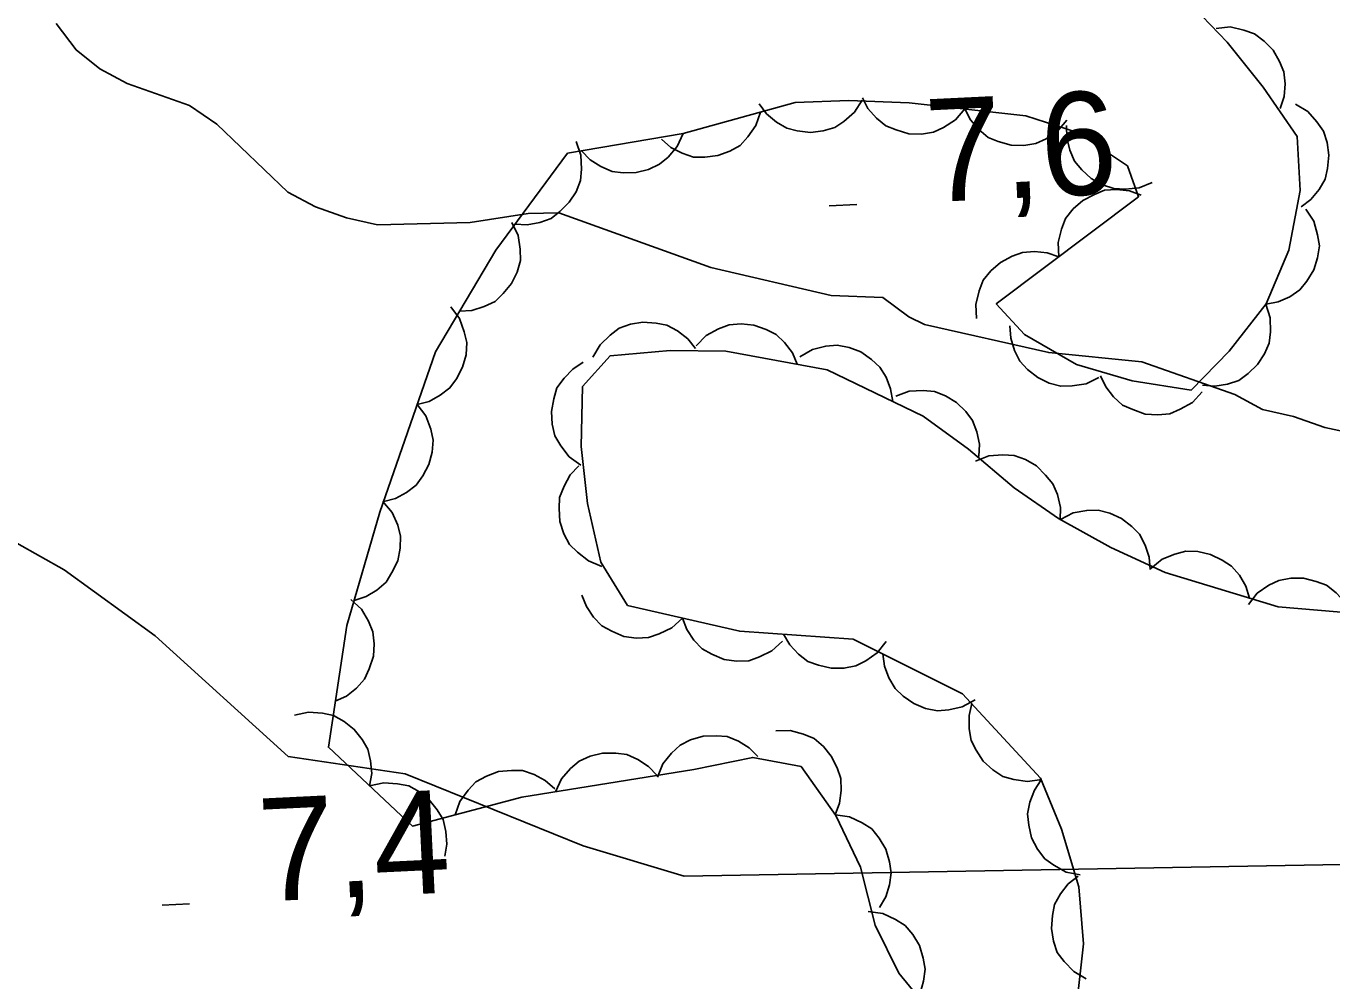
# Model space of a CAD drawing. Extents: x 336540 to 340074, y 5572036 to 5573747.
# Drawn here: x 337020.3 to 337058.38, y 5572879.67 to 5572907.5 of the extents above; entities that cross this region are included whole.
import ezdxf

# ---------------------------------------------------------------- set-up
doc = ezdxf.new("R2010")
doc.units = 0
for name, color, linetype in [('Niveau 2', 7, 'Continuous'), ('Niveau 3', 7, 'Continuous'), ('Niveau 44', 7, 'Continuous')]:
    doc.layers.add(name, color=color, linetype=linetype)

msp = doc.modelspace()

# ---------------------------------------------------------------- linework, layer by layer
at = {"layer": 'Niveau 2'}
for points in [[(337059.07, 5572895.6), (337058.17, 5572895.8), (337057.26, 5572896.12), (337056.35, 5572896.32), (337055.55, 5572896.76), (337052.83, 5572897.71), (337050.12, 5572897.98), (337046.5, 5572898.8), (337046.04, 5572899.02), (337045.28, 5572899.59), (337043.78, 5572899.64), (337040.27, 5572900.46), (337035.84, 5572902.05), (337034.94, 5572902.03), (337033.25, 5572901.77), (337030.55, 5572901.7), (337029.65, 5572901.91), (337028.74, 5572902.23), (337027.94, 5572902.66), (337025.87, 5572904.64), (337025.07, 5572905.18), (337023.25, 5572905.82), (337022.45, 5572906.25), (337021.76, 5572906.8), (337021.18, 5572907.57)], [(337020.03, 5572892.43), (337021.41, 5572891.65), (337024.07, 5572889.73), (337027.95, 5572886.21), (337031.36, 5572885.7), (337036.55, 5572883.61), (337039.49, 5572882.72), (337059.75, 5572883.08), (337065.19, 5572882.86), (337074.24, 5572881.46), (337082.39, 5572881.03)]]:
    msp.add_lwpolyline(points, dxfattribs=at)
at = {"layer": 'Niveau 3'}
for p, q in [((337043.72, 5572902.26), (337044.52, 5572902.3)), ((337024.27, 5572881.88), (337025.07, 5572881.92))]:
    msp.add_line(p, q, dxfattribs=at)
at = {"layer": 'Niveau 44'}
for points in [[(337050.47, 5572914.2), (337049.94, 5572910.82), (337052.88, 5572909.3), (337054.11, 5572908.3), (337055.32, 5572907.03), (337056.37, 5572905.72), (337057.36, 5572904.28), (337057.45, 5572902.7), (337057.12, 5572900.97), (337056.46, 5572899.4), (337055.38, 5572898.02), (337054.27, 5572896.89), (337052.55, 5572897.16), (337050.93, 5572897.63), (337049.41, 5572898.51), (337048.59, 5572899.4), (337052.74, 5572902.52), (337052.42, 5572903.42), (337050.96, 5572904.39), (337049.45, 5572904.88), (337046.05, 5572905.26), (337044.29, 5572905.33), (337042.73, 5572905.27), (337039.46, 5572904.37)], [(337055, 5572907.43), (337055.41, 5572907.47), (337055.81, 5572907.38), (337056.12, 5572907.27), (337056.4, 5572907.06), (337056.66, 5572906.79), (337056.85, 5572906.46), (337056.97, 5572906.16), (337057.01, 5572905.81), (337056.98, 5572905.44), (337056.87, 5572905.09)], [(337044.68, 5572905.34), (337044.46, 5572904.99), (337044.15, 5572904.72), (337043.88, 5572904.54), (337043.54, 5572904.44), (337043.17, 5572904.39), (337042.79, 5572904.44), (337042.48, 5572904.52), (337042.18, 5572904.7), (337041.89, 5572904.94), (337041.68, 5572905.23)], [(337047.67, 5572905.08), (337047.4, 5572904.76), (337047.05, 5572904.54), (337046.76, 5572904.4), (337046.41, 5572904.35), (337046.04, 5572904.36), (337045.67, 5572904.47), (337045.37, 5572904.59), (337045.1, 5572904.81), (337044.85, 5572905.09), (337044.69, 5572905.41)], [(337057.31, 5572905.22), (337057.67, 5572905.01), (337057.94, 5572904.71), (337058.13, 5572904.43), (337058.24, 5572904.1), (337058.29, 5572903.73), (337058.25, 5572903.35), (337058.18, 5572903.03), (337058, 5572902.73), (337057.76, 5572902.44), (337057.48, 5572902.23)], [(337041.72, 5572904.99), (337041.58, 5572904.6), (337041.35, 5572904.27), (337041.12, 5572904.02), (337040.82, 5572903.85), (337040.47, 5572903.72), (337040.09, 5572903.68), (337039.76, 5572903.68), (337039.43, 5572903.79), (337039.1, 5572903.96), (337038.83, 5572904.2)], [(337050.65, 5572904.75), (337050.38, 5572904.43), (337050.04, 5572904.21), (337049.74, 5572904.07), (337049.39, 5572904.02), (337049.02, 5572904.03), (337048.65, 5572904.13), (337048.35, 5572904.25), (337048.08, 5572904.48), (337047.84, 5572904.76), (337047.67, 5572905.08)], [(337039.46, 5572904.37), (337036.09, 5572903.79), (337034, 5572900.97), (337032.24, 5572898), (337030.62, 5572893.33), (337029.66, 5572890.03), (337029.12, 5572886.48), (337031.57, 5572884.18), (337034.76, 5572885.02), (337039.77, 5572885.83), (337041.49, 5572886.18), (337042.9, 5572885.92), (337043.91, 5572884.49), (337044.63, 5572882.98), (337045.06, 5572881.29), (337045.75, 5572879.89), (337046.86, 5572878.54)], [(337039.46, 5572904.37), (337039.29, 5572903.99), (337039.02, 5572903.68), (337038.77, 5572903.47), (337038.45, 5572903.32), (337038.09, 5572903.23), (337037.71, 5572903.22), (337037.39, 5572903.26), (337037.06, 5572903.4), (337036.75, 5572903.6), (337036.5, 5572903.86)], [(337053.14, 5572902.94), (337052.76, 5572902.78), (337052.35, 5572902.74), (337052.02, 5572902.76), (337051.69, 5572902.87), (337051.36, 5572903.05), (337051.08, 5572903.31), (337050.87, 5572903.56), (337050.73, 5572903.88), (337050.65, 5572904.24), (337050.64, 5572904.6)], [(337036.34, 5572904.13), (337036.48, 5572903.73), (337036.5, 5572903.33), (337036.47, 5572903), (337036.34, 5572902.67), (337036.14, 5572902.36), (337035.87, 5572902.09), (337035.61, 5572901.89), (337035.28, 5572901.77), (337034.91, 5572901.7), (337034.55, 5572901.72)], [(337050.41, 5572900.77), (337050.39, 5572901.19), (337050.49, 5572901.58), (337050.61, 5572901.89), (337050.83, 5572902.17), (337051.11, 5572902.41), (337051.45, 5572902.59), (337051.75, 5572902.71), (337052.1, 5572902.73), (337052.47, 5572902.69), (337052.81, 5572902.57)], [(337057.62, 5572902.16), (337057.85, 5572901.81), (337057.96, 5572901.41), (337058.01, 5572901.09), (337057.96, 5572900.74), (337057.85, 5572900.39), (337057.64, 5572900.06), (337057.44, 5572899.81), (337057.15, 5572899.61), (337056.81, 5572899.46), (337056.46, 5572899.39)], [(337034.47, 5572901.77), (337034.65, 5572901.39), (337034.71, 5572900.99), (337034.72, 5572900.66), (337034.62, 5572900.32), (337034.46, 5572899.99), (337034.21, 5572899.7), (337033.98, 5572899.47), (337033.66, 5572899.32), (337033.3, 5572899.21), (337032.94, 5572899.19)], [(337048.01, 5572898.97), (337047.99, 5572899.38), (337048.09, 5572899.78), (337048.21, 5572900.09), (337048.43, 5572900.36), (337048.71, 5572900.61), (337049.05, 5572900.79), (337049.35, 5572900.9), (337049.7, 5572900.93), (337050.07, 5572900.89), (337050.41, 5572900.77)], [(337032.69, 5572899.31), (337032.94, 5572898.97), (337033.08, 5572898.59), (337033.15, 5572898.27), (337033.13, 5572897.92), (337033.03, 5572897.56), (337032.85, 5572897.22), (337032.66, 5572896.95), (337032.38, 5572896.74), (337032.06, 5572896.56), (337031.71, 5572896.47)], [(337056.45, 5572899.39), (337056.58, 5572898.99), (337056.59, 5572898.59), (337056.55, 5572898.26), (337056.41, 5572897.94), (337056.21, 5572897.63), (337055.93, 5572897.37), (337055.66, 5572897.17), (337055.33, 5572897.06), (337054.96, 5572897), (337054.6, 5572897.03)], [(337036.83, 5572897.85), (337037.04, 5572898.21), (337037.33, 5572898.49), (337037.6, 5572898.69), (337037.93, 5572898.81), (337038.29, 5572898.87), (337038.67, 5572898.84), (337038.99, 5572898.78), (337039.3, 5572898.61), (337039.6, 5572898.38), (337039.82, 5572898.1)], [(337039.84, 5572898.18), (337040.13, 5572898.48), (337040.49, 5572898.67), (337040.8, 5572898.79), (337041.15, 5572898.82), (337041.52, 5572898.78), (337041.88, 5572898.65), (337042.17, 5572898.51), (337042.42, 5572898.27), (337042.65, 5572897.97), (337042.79, 5572897.64)], [(337051.58, 5572897.25), (337051.21, 5572897.07), (337050.8, 5572897.01), (337050.47, 5572897), (337050.13, 5572897.09), (337049.8, 5572897.25), (337049.5, 5572897.49), (337049.28, 5572897.73), (337049.12, 5572898.04), (337049.01, 5572898.4), (337048.99, 5572898.76)], [(337050.94, 5572879.01), (337051.13, 5572880.75), (337051, 5572882.41), (337050.49, 5572884.09), (337049.88, 5572885.58), (337047.61, 5572888.04), (337044.42, 5572889.63), (337041.11, 5572889.86), (337037.84, 5572890.61), (337037.06, 5572891.87), (337036.67, 5572893.58), (337036.49, 5572895.24), (337036.53, 5572896.99), (337037.33, 5572897.89), (337039.08, 5572898.04), (337040.71, 5572898.02), (337043.66, 5572897.48), (337046.46, 5572896.13), (337047.78, 5572895.17), (337049.11, 5572894.04), (337050.4, 5572893.15), (337051.93, 5572892.3), (337053.51, 5572891.57), (337056.81, 5572890.57), (337060.13, 5572890.29)], [(337042.86, 5572897.86), (337043.23, 5572898.07), (337043.62, 5572898.17), (337043.95, 5572898.2), (337044.3, 5572898.13), (337044.64, 5572898), (337044.95, 5572897.78), (337045.2, 5572897.56), (337045.38, 5572897.26), (337045.51, 5572896.92), (337045.57, 5572896.56)], [(337036.48, 5572894.7), (337036.14, 5572894.94), (337035.89, 5572895.26), (337035.72, 5572895.55), (337035.64, 5572895.89), (337035.62, 5572896.26), (337035.69, 5572896.63), (337035.78, 5572896.95), (337035.99, 5572897.24), (337036.24, 5572897.5), (337036.55, 5572897.7)], [(337054.59, 5572896.84), (337054.31, 5572896.53), (337053.95, 5572896.33), (337053.65, 5572896.2), (337053.3, 5572896.17), (337052.93, 5572896.19), (337052.57, 5572896.32), (337052.27, 5572896.45), (337052.01, 5572896.69), (337051.78, 5572896.98), (337051.63, 5572897.3)], [(337045.66, 5572896.71), (337046.05, 5572896.86), (337046.46, 5572896.88), (337046.79, 5572896.85), (337047.11, 5572896.72), (337047.43, 5572896.53), (337047.7, 5572896.26), (337047.9, 5572896), (337048.02, 5572895.67), (337048.1, 5572895.31), (337048.08, 5572894.95)], [(337031.71, 5572896.47), (337031.96, 5572896.14), (337032.1, 5572895.75), (337032.17, 5572895.43), (337032.14, 5572895.08), (337032.05, 5572894.72), (337031.87, 5572894.39), (337031.68, 5572894.12), (337031.4, 5572893.9), (337031.07, 5572893.73), (337030.73, 5572893.64)], [(337047.98, 5572894.82), (337048.37, 5572894.97), (337048.78, 5572895), (337049.11, 5572894.98), (337049.44, 5572894.86), (337049.76, 5572894.68), (337050.03, 5572894.41), (337050.24, 5572894.16), (337050.38, 5572893.84), (337050.46, 5572893.47), (337050.45, 5572893.11)], [(337037.09, 5572891.75), (337036.7, 5572891.91), (337036.38, 5572892.16), (337036.15, 5572892.39), (337035.98, 5572892.7), (337035.87, 5572893.06), (337035.85, 5572893.44), (337035.86, 5572893.76), (337035.99, 5572894.09), (337036.17, 5572894.42), (337036.42, 5572894.68)], [(337030.71, 5572893.64), (337030.98, 5572893.32), (337031.14, 5572892.95), (337031.22, 5572892.63), (337031.21, 5572892.28), (337031.14, 5572891.91), (337030.97, 5572891.57), (337030.8, 5572891.29), (337030.53, 5572891.06), (337030.22, 5572890.87), (337029.87, 5572890.76)], [(337050.46, 5572893.12), (337050.83, 5572893.31), (337051.23, 5572893.38), (337051.56, 5572893.39), (337051.9, 5572893.3), (337052.24, 5572893.15), (337052.54, 5572892.91), (337052.77, 5572892.69), (337052.93, 5572892.37), (337053.05, 5572892.02), (337053.08, 5572891.66)], [(337053.1, 5572891.69), (337053.43, 5572891.96), (337053.8, 5572892.11), (337054.12, 5572892.19), (337054.47, 5572892.18), (337054.84, 5572892.1), (337055.18, 5572891.93), (337055.45, 5572891.76), (337055.68, 5572891.49), (337055.87, 5572891.17), (337055.97, 5572890.82)], [(337055.94, 5572890.64), (337056.2, 5572890.97), (337056.54, 5572891.2), (337056.83, 5572891.34), (337057.18, 5572891.41), (337057.55, 5572891.41), (337057.92, 5572891.31), (337058.22, 5572891.2), (337058.5, 5572890.98), (337058.75, 5572890.71), (337058.93, 5572890.39)], [(337029.77, 5572890.78), (337030.08, 5572890.5), (337030.29, 5572890.15), (337030.41, 5572889.84), (337030.45, 5572889.49), (337030.43, 5572889.13), (337030.31, 5572888.76), (337030.17, 5572888.46), (337029.94, 5572888.2), (337029.65, 5572887.97), (337029.32, 5572887.82)], [(337039.44, 5572890.24), (337039.13, 5572889.96), (337038.76, 5572889.78), (337038.45, 5572889.68), (337038.1, 5572889.66), (337037.73, 5572889.71), (337037.38, 5572889.86), (337037.09, 5572890.02), (337036.85, 5572890.27), (337036.64, 5572890.58), (337036.51, 5572890.91)], [(337042.36, 5572889.57), (337042.05, 5572889.29), (337041.69, 5572889.11), (337041.38, 5572889), (337041.02, 5572888.99), (337040.66, 5572889.04), (337040.3, 5572889.19), (337040.02, 5572889.35), (337039.77, 5572889.6), (337039.57, 5572889.91), (337039.44, 5572890.24)], [(337045.38, 5572889.56), (337045.12, 5572889.23), (337044.79, 5572889), (337044.5, 5572888.85), (337044.15, 5572888.78), (337043.78, 5572888.78), (337043.41, 5572888.87), (337043.1, 5572888.98), (337042.82, 5572889.19), (337042.57, 5572889.46), (337042.39, 5572889.77)], [(337047.97, 5572887.86), (337047.6, 5572887.66), (337047.21, 5572887.57), (337046.88, 5572887.54), (337046.53, 5572887.61), (337046.19, 5572887.75), (337045.88, 5572887.97), (337045.64, 5572888.19), (337045.46, 5572888.5), (337045.33, 5572888.84), (337045.28, 5572889.2)], [(337049.92, 5572885.54), (337049.5, 5572885.48), (337049.1, 5572885.54), (337048.78, 5572885.63), (337048.49, 5572885.82), (337048.21, 5572886.07), (337048, 5572886.39), (337047.86, 5572886.68), (337047.8, 5572887.02), (337047.8, 5572887.4), (337047.88, 5572887.75)], [(337028.13, 5572887.41), (337028.54, 5572887.5), (337028.95, 5572887.47), (337029.27, 5572887.4), (337029.58, 5572887.23), (337029.87, 5572887), (337030.1, 5572886.7), (337030.27, 5572886.42), (337030.35, 5572886.08), (337030.38, 5572885.71), (337030.32, 5572885.35)], [(337042.16, 5572886.96), (337042.58, 5572886.97), (337042.97, 5572886.86), (337043.28, 5572886.73), (337043.55, 5572886.5), (337043.78, 5572886.22), (337043.95, 5572885.88), (337044.06, 5572885.57), (337044.07, 5572885.22), (337044.02, 5572884.85), (337043.89, 5572884.51)], [(337038.71, 5572885.61), (337038.87, 5572886), (337039.12, 5572886.31), (337039.37, 5572886.54), (337039.68, 5572886.69), (337040.04, 5572886.8), (337040.42, 5572886.81), (337040.74, 5572886.79), (337041.07, 5572886.66), (337041.39, 5572886.46), (337041.64, 5572886.21)], [(337035.74, 5572885.18), (337035.91, 5572885.56), (337036.18, 5572885.86), (337036.43, 5572886.07), (337036.75, 5572886.22), (337037.11, 5572886.31), (337037.5, 5572886.31), (337037.82, 5572886.27), (337038.14, 5572886.12), (337038.45, 5572885.92), (337038.7, 5572885.66)], [(337032.81, 5572884.51), (337032.95, 5572884.9), (337033.19, 5572885.23), (337033.42, 5572885.47), (337033.73, 5572885.64), (337034.08, 5572885.77), (337034.46, 5572885.8), (337034.78, 5572885.8), (337035.12, 5572885.68), (337035.44, 5572885.51), (337035.72, 5572885.27)], [(337030.32, 5572885.35), (337030.73, 5572885.44), (337031.13, 5572885.41), (337031.46, 5572885.35), (337031.77, 5572885.18), (337032.06, 5572884.95), (337032.29, 5572884.65), (337032.46, 5572884.37), (337032.54, 5572884.02), (337032.57, 5572883.65), (337032.51, 5572883.3)], [(337051.04, 5572882.76), (337050.63, 5572882.84), (337050.27, 5572883.04), (337050.01, 5572883.23), (337049.79, 5572883.51), (337049.62, 5572883.84), (337049.54, 5572884.21), (337049.5, 5572884.54), (337049.57, 5572884.88), (337049.7, 5572885.23), (337049.9, 5572885.53)], [(337043.9, 5572884.51), (337044.31, 5572884.45), (337044.68, 5572884.28), (337044.96, 5572884.1), (337045.18, 5572883.83), (337045.37, 5572883.51), (337045.48, 5572883.14), (337045.53, 5572882.82), (337045.48, 5572882.47), (337045.37, 5572882.12), (337045.19, 5572881.81)], [(337051.21, 5572879.73), (337050.85, 5572879.94), (337050.57, 5572880.23), (337050.37, 5572880.5), (337050.26, 5572880.83), (337050.2, 5572881.2), (337050.23, 5572881.58), (337050.29, 5572881.9), (337050.46, 5572882.21), (337050.69, 5572882.5), (337050.98, 5572882.72)], [(337044.86, 5572881.69), (337045.28, 5572881.63), (337045.65, 5572881.46), (337045.93, 5572881.28), (337046.16, 5572881.02), (337046.35, 5572880.7), (337046.46, 5572880.33), (337046.52, 5572880.01), (337046.47, 5572879.66), (337046.37, 5572879.31), (337046.19, 5572879)]]:
    msp.add_lwpolyline(points, dxfattribs=at)

# ---------------------------------------------------------------- texts
at = {"layer": 'Niveau 3'}
for s, p in [('7,6    ', (337046.6, 5572902.36)), ('7,4    ', (337027.15, 5572881.98))]:
    msp.add_text(s, height=3, rotation=2.7712, dxfattribs=at).set_placement(p)

doc.saveas('drawing.dxf')
